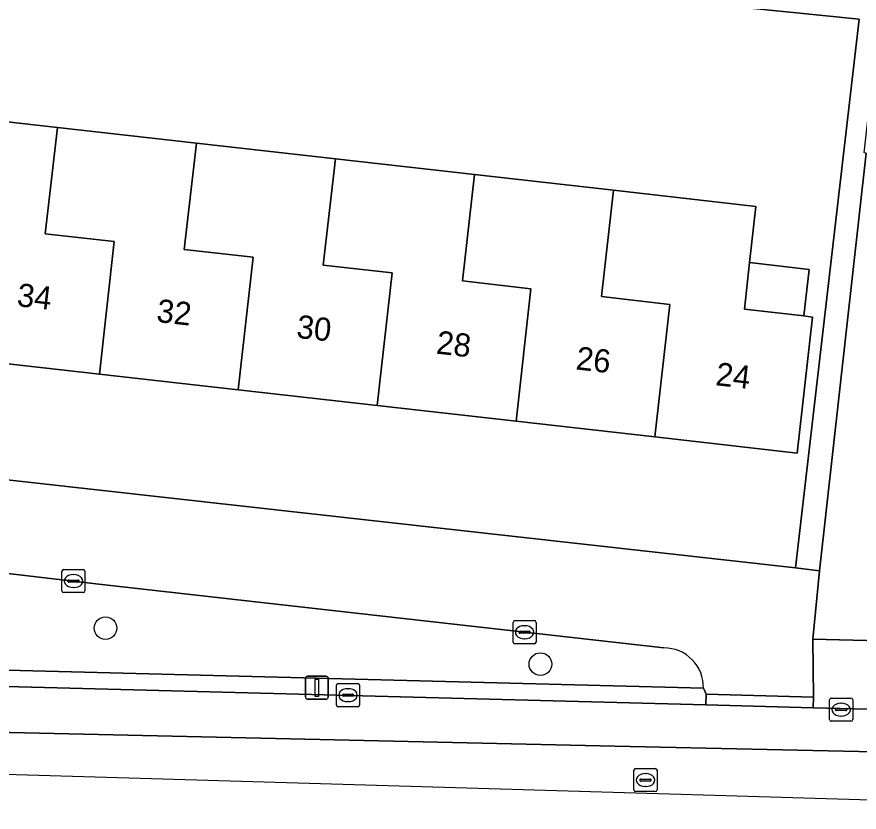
# Model space of a CAD drawing. Extents: x 162082 to 163401, y 388089 to 388636.
# Drawn here: x 162836.27 to 162872.72, y 388092.06 to 388126.47 of the extents above; entities that cross this region are included whole.
import ezdxf

# ---------------------------------------------------------------- set-up
doc = ezdxf.new("R2010")
doc.units = 0
for name, color, linetype in [('IMGEO_Boom', 7, 'Continuous'), ('IMGEO_Erf', 7, 'Continuous'), ('IMGEO_Groenvoorziening', 7, 'Continuous'), ('IMGEO_Kolk', 7, 'Continuous'), ('IMGEO_Lichtmast', 7, 'Continuous'), ('IMGEO_Pand', 7, 'Continuous'), ('IMGEO_Pand_nummerreeks', 7, 'Continuous'), ('IMGEO_Parkeervlak_gesloten', 7, 'Continuous'), ('IMGEO_Rijbaan_lokaal_gesloten', 7, 'Continuous'), ('IMGEO_Rioolput', 7, 'Continuous'), ('IMGEO_Voetpad_open', 7, 'Continuous')]:
    doc.layers.add(name, color=color, linetype=linetype)

msp = doc.modelspace()

# ---------------------------------------------------------------- linework, layer by layer
at = {"layer": 'IMGEO_Boom'}
for centre in [(162840.104, 388100.024), (162858.925, 388098.468)]:
    msp.add_circle(centre, 0.489, dxfattribs=at)
at = {"layer": 'IMGEO_Erf'}
for points in [[(162818.784, 388108.339), (162869.969, 388102.625), (162872.717, 388126.367), (162862.857, 388127.378), (162854.896, 388128.313), (162820.645, 388131.737)], [(162834.829, 388122.049), (162838.019, 388121.688), (162844.036, 388121.007), (162850.054, 388120.326), (162856.071, 388119.645), (162862.089, 388118.964), (162868.256, 388118.266), (162867.98, 388115.834), (162870.55, 388115.542), (162870.321, 388113.527), (162870.706, 388113.483), (162870.039, 388107.596), (162863.88, 388108.293), (162857.87, 388108.973), (162851.859, 388109.654), (162845.849, 388110.334), (162839.838, 388111.014), (162833.827, 388111.695)], [(162873.025, 388120.574), (162871.008, 388102.509), (162870.71, 388099.54), (162876.509, 388099.395)]]:
    msp.add_lwpolyline(points, dxfattribs=at)
at = {"layer": 'IMGEO_Groenvoorziening'}
msp.add_lwpolyline([(162864.271, 388099.165), (162839.813, 388101.927), (162823.675, 388103.811), (162823.538, 388098.523), (162865.977, 388097.421)], dxfattribs=at)
msp.add_arc((162864.288, 388097.475), 1.69, 358.1564, 90.5815, dxfattribs=at)
at = {"layer": 'IMGEO_Kolk'}
for p, q in [((162838.214, 388101.633), (162838.214, 388102.485)), ((162838.289, 388102.559), (162839.141, 388102.559)), ((162839.215, 388102.485), (162839.215, 388101.633)), ((162838.516, 388102.102), (162838.914, 388102.102)), ((162838.702, 388102.339), (162838.727, 388102.339)), ((162838.473, 388102.053), (162838.473, 388102.065)), ((162838.911, 388102.016), (162838.513, 388102.016)), ((162838.725, 388101.779), (162838.7, 388101.779)), ((162838.957, 388102.065), (162838.957, 388102.053)), ((162839.141, 388101.559), (162838.289, 388101.559)), ((162857.741, 388099.42), (162857.741, 388100.272)), ((162857.816, 388100.346), (162858.668, 388100.346)), ((162858.742, 388100.272), (162858.742, 388099.42)), ((162858.229, 388100.126), (162858.254, 388100.126)), ((162858, 388099.84), (162858, 388099.852)), ((162858.438, 388099.803), (162858.04, 388099.803)), ((162858.043, 388099.889), (162858.441, 388099.889)), ((162858.252, 388099.566), (162858.227, 388099.566)), ((162858.484, 388099.852), (162858.484, 388099.84)), ((162858.668, 388099.346), (162857.816, 388099.346)), ((162850.097, 388096.697), (162850.097, 388097.549)), ((162850.172, 388097.623), (162851.024, 388097.623)), ((162850.585, 388097.403), (162850.61, 388097.403)), ((162851.098, 388097.549), (162851.098, 388096.697)), ((162850.356, 388097.117), (162850.356, 388097.129)), ((162850.794, 388097.08), (162850.396, 388097.08)), ((162850.399, 388097.166), (162850.797, 388097.166)), ((162850.84, 388097.129), (162850.84, 388097.117)), ((162871.514, 388096.996), (162872.366, 388096.996)), ((162851.024, 388096.623), (162850.172, 388096.623)), ((162850.608, 388096.843), (162850.583, 388096.843)), ((162871.439, 388096.07), (162871.439, 388096.922)), ((162871.927, 388096.776), (162871.952, 388096.776)), ((162872.44, 388096.922), (162872.44, 388096.07)), ((162871.698, 388096.49), (162871.698, 388096.502)), ((162872.136, 388096.453), (162871.738, 388096.453)), ((162871.741, 388096.539), (162872.139, 388096.539)), ((162872.182, 388096.502), (162872.182, 388096.49)), ((162872.366, 388095.996), (162871.514, 388095.996)), ((162871.95, 388096.216), (162871.925, 388096.216))]:
    msp.add_line(p, q, dxfattribs=at)
for points in [[(162838.214, 388101.633), (162838.214, 388102.485)], [(162838.289, 388102.559), (162839.141, 388102.559)], [(162839.215, 388102.485), (162839.215, 388101.633)], [(162839.141, 388101.559), (162838.289, 388101.559)], [(162857.741, 388099.42), (162857.741, 388100.272)], [(162857.816, 388100.346), (162858.668, 388100.346)], [(162858.742, 388100.272), (162858.742, 388099.42)], [(162858.668, 388099.346), (162857.816, 388099.346)], [(162850.097, 388096.697), (162850.097, 388097.549)], [(162850.172, 388097.623), (162851.024, 388097.623)], [(162851.098, 388097.549), (162851.098, 388096.697)], [(162871.514, 388096.996), (162872.366, 388096.996)], [(162851.024, 388096.623), (162850.172, 388096.623)], [(162871.439, 388096.07), (162871.439, 388096.922)], [(162872.44, 388096.922), (162872.44, 388096.07)], [(162872.366, 388095.996), (162871.514, 388095.996)]]:
    msp.add_lwpolyline(points, dxfattribs=at)
for centre, radius, start, end in [((162838.291, 388102.483), 0.0765, 91.552, 178.448), ((162838.291, 388102.483), 0.0765, 91.552, 178.448), ((162839.139, 388102.483), 0.0765, 1.552, 88.448), ((162839.139, 388102.483), 0.0765, 1.552, 88.448), ((162838.513, 388102.062), 0.0403, 85.8775, 175.7526), ((162838.918, 388102.064), 0.0386, 1.7309, 96.639), ((162838.51, 388102.052), 0.0366, 178.938, 274.7102), ((162838.914, 388102.059), 0.043, 264.8664, 352.4533), ((162838.291, 388101.635), 0.0765, 181.552, 268.448), ((162838.291, 388101.635), 0.0765, 181.552, 268.448), ((162839.139, 388101.635), 0.0765, 271.552, 358.448), ((162839.139, 388101.635), 0.0765, 271.552, 358.448), ((162857.818, 388100.27), 0.0765, 91.552, 178.448), ((162857.818, 388100.27), 0.0765, 91.552, 178.448), ((162858.666, 388100.27), 0.0765, 1.552, 88.448), ((162858.666, 388100.27), 0.0765, 1.552, 88.448), ((162858.04, 388099.849), 0.0403, 85.8775, 175.7526), ((162858.037, 388099.839), 0.0366, 178.938, 274.7102), ((162858.441, 388099.846), 0.043, 264.8664, 352.4533), ((162858.445, 388099.851), 0.0386, 1.7309, 96.639), ((162857.818, 388099.422), 0.0765, 181.552, 268.448), ((162857.818, 388099.422), 0.0765, 181.552, 268.448), ((162858.666, 388099.422), 0.0765, 271.552, 358.448), ((162858.666, 388099.422), 0.0765, 271.552, 358.448), ((162850.174, 388097.547), 0.0765, 91.552, 178.448), ((162850.174, 388097.547), 0.0765, 91.552, 178.448), ((162851.022, 388097.547), 0.0765, 1.552, 88.448), ((162851.022, 388097.547), 0.0765, 1.552, 88.448), ((162850.396, 388097.126), 0.0403, 85.8775, 175.7526), ((162850.393, 388097.116), 0.0366, 178.938, 274.7102), ((162850.797, 388097.123), 0.043, 264.8664, 352.4533), ((162850.801, 388097.128), 0.0386, 1.7309, 96.639), ((162871.516, 388096.92), 0.0765, 91.552, 178.448), ((162871.516, 388096.92), 0.0765, 91.552, 178.448), ((162872.364, 388096.92), 0.0765, 1.552, 88.448), ((162872.364, 388096.92), 0.0765, 1.552, 88.448), ((162850.174, 388096.699), 0.0765, 181.552, 268.448), ((162850.174, 388096.699), 0.0765, 181.552, 268.448), ((162851.022, 388096.699), 0.0765, 271.552, 358.448), ((162851.022, 388096.699), 0.0765, 271.552, 358.448), ((162871.738, 388096.499), 0.0403, 85.8775, 175.7526), ((162871.735, 388096.489), 0.0366, 178.938, 274.7102), ((162872.139, 388096.496), 0.043, 264.8664, 352.4533), ((162872.143, 388096.501), 0.0386, 1.7309, 96.639), ((162871.516, 388096.072), 0.0765, 181.552, 268.448), ((162871.516, 388096.072), 0.0765, 181.552, 268.448), ((162872.364, 388096.072), 0.0765, 271.552, 358.448), ((162872.364, 388096.072), 0.0765, 271.552, 358.448)]:
    msp.add_arc(centre, radius, start, end, dxfattribs=at)
for centre, major_axis, ratio, start_param, end_param in [((162838.701, 388102.059), (-0.387, 0.002), 0.722429, 4.712389, 7.853982), ((162838.726, 388102.059), (-0.39, 0.002), 0.717154, 1.570796, 4.712389), ((162858.228, 388099.846), (-0.387, 0.002), 0.722429, 4.712389, 7.853982), ((162858.253, 388099.846), (-0.39, 0.002), 0.717154, 1.570796, 4.712389), ((162850.584, 388097.123), (-0.387, 0.002), 0.722429, 4.712389, 7.853982), ((162850.609, 388097.123), (-0.39, 0.002), 0.717154, 1.570796, 4.712389), ((162871.926, 388096.496), (-0.387, 0.002), 0.722429, 4.712389, 7.853982), ((162871.951, 388096.496), (-0.39, 0.002), 0.717154, 1.570796, 4.712389)]:
    msp.add_ellipse(centre, major_axis=major_axis, ratio=ratio, start_param=start_param, end_param=end_param, dxfattribs=at)
at = {"layer": 'IMGEO_Lichtmast'}
for p, q in [((162848.752, 388097.045), (162848.752, 388097.845)), ((162848.752, 388097.845), (162848.752, 388097.045)), ((162848.852, 388097.945), (162849.642, 388097.945)), ((162849.642, 388097.945), (162848.852, 388097.945)), ((162849.742, 388097.845), (162849.742, 388097.045)), ((162849.742, 388097.045), (162849.742, 388097.845)), ((162849.642, 388096.945), (162848.852, 388096.945)), ((162848.852, 388096.945), (162849.642, 388096.945))]:
    msp.add_line(p, q, dxfattribs=at)
msp.add_lwpolyline([(162849.172, 388097.82), (162849.322, 388097.82), (162849.322, 388097.07), (162849.172, 388097.07), (162849.172, 388097.82)], dxfattribs=at)
for centre, start, end in [((162848.852, 388097.845), 90, 180), ((162848.852, 388097.845), 90, 180), ((162849.642, 388097.845), 0, 90), ((162849.642, 388097.845), 360, 90), ((162848.852, 388097.045), 180, 270), ((162848.852, 388097.045), 180, 270), ((162849.642, 388097.045), 270, 0), ((162849.642, 388097.045), 270, 0)]:
    msp.add_arc(centre, 0.1, start, end, dxfattribs=at)
at = {"layer": 'IMGEO_Pand'}
for points in [[(162837.496, 388117.086), (162838.019, 388121.688), (162834.829, 388122.049), (162834.954, 388123.15), (162832.125, 388123.472), (162832, 388122.369), (162831.477, 388117.767), (162834.475, 388117.428), (162833.827, 388111.695), (162839.838, 388111.014), (162840.485, 388116.748)], [(162844.036, 388121.007), (162838.019, 388121.688), (162837.496, 388117.086), (162840.485, 388116.748), (162839.838, 388111.014), (162845.849, 388110.334), (162846.496, 388116.068), (162843.513, 388116.405)], [(162851.859, 388109.654), (162852.507, 388115.388), (162849.53, 388115.725), (162850.054, 388120.326), (162844.036, 388121.007), (162843.513, 388116.405), (162846.496, 388116.068), (162845.849, 388110.334)], [(162851.859, 388109.654), (162857.87, 388108.973), (162858.517, 388114.708), (162855.548, 388115.044), (162856.071, 388119.645), (162850.054, 388120.326), (162849.53, 388115.725), (162852.507, 388115.388)], [(162856.071, 388119.645), (162855.548, 388115.044), (162858.517, 388114.708), (162857.87, 388108.973), (162863.88, 388108.293), (162864.528, 388114.028), (162861.566, 388114.363), (162862.089, 388118.964)], [(162870.706, 388113.483), (162870.321, 388113.527), (162867.752, 388113.818), (162867.98, 388115.834), (162868.256, 388118.266), (162862.089, 388118.964), (162861.566, 388114.363), (162864.528, 388114.028), (162863.88, 388108.293), (162870.039, 388107.596)], [(162867.98, 388115.834), (162867.752, 388113.818), (162870.321, 388113.527), (162870.55, 388115.542)]]:
    msp.add_lwpolyline(points, close=True, dxfattribs=at)
at = {"layer": 'IMGEO_Parkeervlak_gesloten'}
msp.add_lwpolyline([(162658.176, 388105.434), (162658.296, 388105.083), (162718.662, 388098.447), (162728.664, 388097.932), (162862.144, 388094.92), (162891.178, 388094.283), (162891.207, 388096.101), (162889.955, 388096.125), (162887.136, 388096.178), (162870.728, 388096.577), (162866.082, 388096.7), (162818.175, 388097.964)], dxfattribs=at)
at = {"layer": 'IMGEO_Rijbaan_lokaal_gesloten'}
msp.add_lwpolyline([(162614.551, 388108.282), (162640.082, 388105.43), (162649.021, 388104.431), (162698.466, 388098.908), (162712.432, 388097.348), (162866.457, 388092.792), (162891.143, 388092.062), (162891.178, 388094.283), (162862.144, 388094.92), (162728.664, 388097.932), (162718.662, 388098.447), (162658.296, 388105.083), (162658.176, 388105.434)], dxfattribs=at)
at = {"layer": 'IMGEO_Rioolput'}
for p, q in [((162862.972, 388093.024), (162862.972, 388093.876)), ((162863.047, 388093.95), (162863.899, 388093.95)), ((162863.46, 388093.73), (162863.485, 388093.73)), ((162863.973, 388093.876), (162863.973, 388093.024)), ((162863.231, 388093.444), (162863.231, 388093.456)), ((162863.669, 388093.407), (162863.271, 388093.407)), ((162863.274, 388093.493), (162863.672, 388093.493)), ((162863.715, 388093.456), (162863.715, 388093.444)), ((162863.483, 388093.17), (162863.458, 388093.17)), ((162863.899, 388092.95), (162863.047, 388092.95))]:
    msp.add_line(p, q, dxfattribs=at)
for points in [[(162862.972, 388093.024), (162862.972, 388093.876)], [(162863.047, 388093.95), (162863.899, 388093.95)], [(162863.973, 388093.876), (162863.973, 388093.024)], [(162863.899, 388092.95), (162863.047, 388092.95)]]:
    msp.add_lwpolyline(points, dxfattribs=at)
for centre, radius, start, end in [((162863.049, 388093.874), 0.0765, 91.552, 178.448), ((162863.049, 388093.874), 0.0765, 91.552, 178.448), ((162863.897, 388093.874), 0.0765, 1.552, 88.448), ((162863.897, 388093.874), 0.0765, 1.552, 88.448), ((162863.271, 388093.453), 0.0403, 85.8775, 175.7526), ((162863.268, 388093.443), 0.0366, 178.938, 274.7102), ((162863.672, 388093.45), 0.043, 264.8664, 352.4533), ((162863.676, 388093.455), 0.0386, 1.7309, 96.639), ((162863.049, 388093.026), 0.0765, 181.552, 268.448), ((162863.049, 388093.026), 0.0765, 181.552, 268.448), ((162863.897, 388093.026), 0.0765, 271.552, 358.448), ((162863.897, 388093.026), 0.0765, 271.552, 358.448)]:
    msp.add_arc(centre, radius, start, end, dxfattribs=at)
for centre, major_axis, ratio, start_param, end_param in [((162863.459, 388093.45), (-0.387, 0.002), 0.722429, 4.712389, 7.853982), ((162863.484, 388093.45), (-0.39, 0.002), 0.717154, 1.570796, 4.712389)]:
    msp.add_ellipse(centre, major_axis=major_axis, ratio=ratio, start_param=start_param, end_param=end_param, dxfattribs=at)
at = {"layer": 'IMGEO_Voetpad_open'}
for points in [[(162873.025, 388120.574), (162872.938, 388120.584), (162873.468, 388125.354), (162873.557, 388125.344), (162873.764, 388127.195), (162870.387, 388127.569), (162862.998, 388128.39), (162862.857, 388127.378), (162872.717, 388126.367), (162869.969, 388102.625), (162871.008, 388102.509)], [(162866.082, 388096.7), (162870.728, 388096.577), (162870.744, 388097.03), (162866.098, 388097.169)]]:
    msp.add_lwpolyline(points, close=True, dxfattribs=at)
for points in [[(162871.008, 388102.509), (162869.969, 388102.625), (162818.784, 388108.339), (162818.194, 388102.188)], [(162820.665, 388104.162), (162823.675, 388103.811), (162839.813, 388101.927), (162864.271, 388099.165)], [(162865.977, 388097.421), (162866.098, 388097.169), (162870.744, 388097.03), (162870.71, 388099.54), (162871.008, 388102.509)], [(162818.025, 388100.623), (162818.009, 388100.549), (162817.975, 388098.435), (162818.188, 388098.43), (162818.175, 388097.964), (162866.082, 388096.7), (162866.098, 388097.169)], [(162894.03, 388098.958), (162889.215, 388099.061), (162888.804, 388099.088), (162876.509, 388099.395), (162870.71, 388099.54), (162870.744, 388097.03), (162870.728, 388096.577), (162887.136, 388096.178), (162889.955, 388096.125), (162891.207, 388096.101), (162891.493, 388096.096), (162892.743, 388096.108), (162893.241, 388096.108)], [(162866.098, 388097.169), (162865.977, 388097.421), (162823.538, 388098.523), (162822.479, 388098.55)]]:
    msp.add_lwpolyline(points, dxfattribs=at)
msp.add_arc((162864.288, 388097.475), 1.69, 358.1564, 90.5815, dxfattribs=at)

# ---------------------------------------------------------------- texts
at = {"layer": 'IMGEO_Pand_nummerreeks'}
for s, rotation, p in [('34', 353.5428, (162836.239, 388113.957)), ('32', 353.5426, (162842.283, 388113.274)), ('30', 353.5426, (162848.337, 388112.588)), ('28', 353.5426, (162854.385, 388111.904)), ('26', 353.5426, (162860.43, 388111.219)), ('24', 353.5428, (162866.477, 388110.535))]:
    msp.add_text(s, height=1, rotation=rotation, dxfattribs=at).set_placement(p)

doc.saveas('drawing.dxf')
